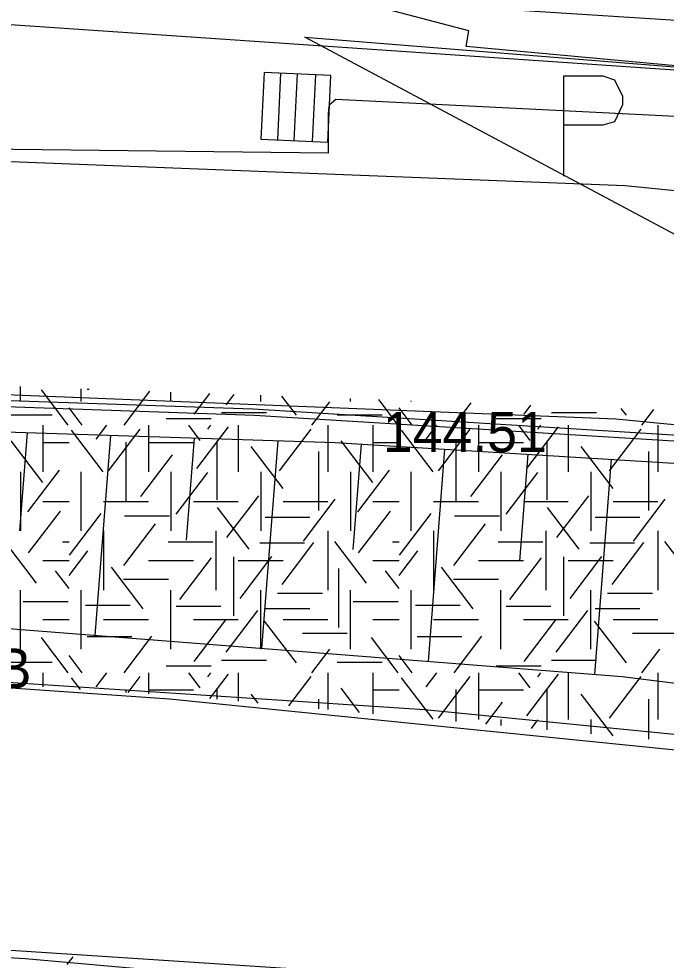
# Model space of a CAD drawing. Extents: x 419101 to 420177, y 4451541 to 4452254.
# Drawn here: x 420007.59 to 420026.97, y 4452082.47 to 4452110.65 of the extents above; entities that cross this region are included whole.
import ezdxf

# ---------------------------------------------------------------- set-up
doc = ezdxf.new("R2010")
doc.units = 0
for name, color, linetype in [('2_KADASTRO', 7, 'Continuous'), ('3_HALİHAZIR', 7, 'Continuous'), ('Level 10', 7, 'Continuous'), ('Level 41', 7, 'Continuous'), ('Level 62', 7, 'Continuous')]:
    doc.layers.add(name, color=color, linetype=linetype)

msp = doc.modelspace()

# ---------------------------------------------------------------- linework, layer by layer
at = {"layer": '2_KADASTRO'}
for points in [[(420021.47, 4452110.97), (420021.52, 4452111.18), (420024.668, 4452122.193), (420028.26, 4452121.23), (420035.252, 4452119.258), (420032.76, 4452110.25)], [(420016.156, 4452110.106), (420046.239, 4452107.692), (420041.225, 4452096.736)]]:
    msp.add_lwpolyline(points, close=True, dxfattribs=at)
at = {"layer": '3_HALİHAZIR'}
for p, q in [((420014.934, 4452109.052), (420014.84, 4452107.054)), ((420014.934, 4452109.052), (420014.84, 4452107.054)), ((420016.932, 4452108.958), (420014.934, 4452109.052)), ((420016.932, 4452108.958), (420014.934, 4452109.052)), ((420015.344, 4452107.031), (420015.439, 4452109.028)), ((420015.839, 4452107.007), (420015.933, 4452109.005)), ((420016.386, 4452106.981), (420016.48, 4452108.979)), ((420016.838, 4452106.96), (420016.932, 4452108.958)), ((420016.838, 4452106.96), (420016.932, 4452108.958)), ((420014.84, 4452107.054), (420016.838, 4452106.96)), ((420014.84, 4452107.054), (420016.838, 4452106.96)), ((420007.837, 4452098.266), (420007.608, 4452095.326)), ((420010.339, 4452098.185), (420009.871, 4452092.19)), ((420012.84, 4452098.104), (420012.602, 4452095.05)), ((420015.341, 4452098.023), (420014.856, 4452091.802)), ((420017.841, 4452097.92), (420017.595, 4452094.764)), ((420020.337, 4452097.769), (420019.841, 4452091.413)), ((420022.833, 4452097.618), (420022.583, 4452094.418)), ((420025.328, 4452097.467), (420024.826, 4452091.024))]:
    msp.add_line(p, q, dxfattribs=at)
msp.add_lwpolyline([(420011.55, 4452112.797), (420014.853, 4452124.851), (420032.392, 4452119.853), (420032.47, 4452120.109), (420035.251, 4452119.279), (420034.283, 4452116.002), (420033.547, 4452113.511), (420032.346, 4452108.778), (420020.98, 4452109.828), (420021.06, 4452110.292)], close=True, dxfattribs=at)
for points in [[(420023.904, 4452108.947), (420025.074, 4452108.947)], [(420023.904, 4452105.947), (420023.904, 4452108.947)], [(420025.074, 4452108.947), (420025.424, 4452108.827), (420025.664, 4452108.337), (420025.664, 4452108.077), (420025.424, 4452107.567), (420025.074, 4452107.467)], [(420072.68, 4452101.567), (420063.155, 4452102.17), (420060.936, 4452102.44), (420060.283, 4452102.599), (420059.753, 4452102.833), (420059.414, 4452103.047), (420059.149, 4452103.304), (420058.985, 4452103.519), (420058.822, 4452103.797), (420058.748, 4452103.944), (420058.69, 4452104.195), (420058.574, 4452105.162), (420058.43, 4452105.199), (420046.673, 4452106.583), (420033.64, 4452107.412), (420017.086, 4452108.24), (420016.884, 4452108.071), (420016.874, 4452108.028), (420016.851, 4452107.831), (420016.855, 4452106.631), (420005.714, 4452106.763)], [(420025.074, 4452107.467), (420023.904, 4452107.467)], [(420074.562, 4452093.815), (420056.445, 4452095.651), (420041.154, 4452097.091), (420029.757, 4452098.034), (420014.6, 4452098.967), (419997.99, 4452099.54), (419988.081, 4452099.696), (419972.247, 4452099.258), (419956.029, 4452098.325)], [(419872.807, 4452088.615), (419884.787, 4452090.312), (419901.933, 4452092.492), (419920.003, 4452094.471), (419934.331, 4452096.004), (419945.199, 4452097.137), (419956.073, 4452098.149), (419972.291, 4452099.082), (419988.124, 4452099.52), (419998.034, 4452099.365), (420014.644, 4452098.792), (420029.801, 4452097.859), (420041.198, 4452096.916), (420056.489, 4452095.476), (420074.606, 4452093.64), (420093.088, 4452091.819), (420114.816, 4452089.516), (420134.895, 4452087.309), (420138.196, 4452086.996)], [(419876.583, 4452088.298), (419876.484, 4452089.01), (419898.195, 4452091.768), (419915.389, 4452093.343), (419938.462, 4452095.561), (419963.579, 4452097.771), (419977.902, 4452098.298), (419988.583, 4452098.629), (420002.852, 4452098.427), (420017.059, 4452097.968), (420032.6, 4452097.026), (420049.067, 4452095.362), (420068.803, 4452093.489), (420090.614, 4452091.194), (420111.027, 4452088.153), (420133.125, 4452083.94), (420141.392, 4452082.3)], [(420135.558, 4452071.647), (420107.421, 4452078.187), (420078.063, 4452083.68), (420048.348, 4452088.116), (420025.656, 4452090.959), (419994.642, 4452093.378), (419977.616, 4452093.999), (419955.737, 4452094.308), (419936.114, 4452093.681), (419909.921, 4452091.928), (419886.286, 4452089.425), (419876.583, 4452088.298)], [(419871.901, 4452087.295), (419899.944, 4452090.612), (419926.497, 4452092.357), (419954.629, 4452092.932), (419971.972, 4452092.507), (419994.113, 4452091.548), (420012.102, 4452090.301), (420038.431, 4452087.644), (420055.346, 4452085.5), (420080.464, 4452081.285), (420115.239, 4452073.432), (420134.059, 4452068.53)], [(419685.337, 4452041.692), (419721.116, 4452049.512), (419735.648, 4452052.343), (419765.479, 4452058.976), (419803.77, 4452068.263), (419832.047, 4452073.915), (419846.386, 4452076.213), (419872.445, 4452079.756), (419890.897, 4452081.604), (419918.22, 4452083.688), (419940.3, 4452084.348), (419964.834, 4452084.5), (419985.907, 4452083.744), (420007.786, 4452082.528), (420026.8, 4452080.84), (420043.753, 4452078.768), (420062.038, 4452076.118), (420071.621, 4452074.582), (420083.274, 4452072.498), (420096.362, 4452069.786), (420110.248, 4452066.758), (420131.153, 4452061.533)]]:
    msp.add_lwpolyline(points, dxfattribs=at)
at = {"layer": 'Level 10'}
msp.add_lwpolyline([(420065.245, 4452152.359), (419997.178, 4452171.149), (419987.722, 4452111.832), (420046.839, 4452107.791)], close=True, dxfattribs=at)
at = {"layer": 'Level 41'}
for p, q in [((420007.639, 4452099.196), (420007.639, 4452099.644)), ((420009.069, 4452098.487), (420008.267, 4452099.543)), ((420009.46, 4452099.196), (420009.46, 4452099.578)), ((420009.637, 4452099.569), (420009.701, 4452099.569)), ((420010.745, 4452098.487), (420011.517, 4452099.503)), ((420012.146, 4452099.196), (420012.146, 4452099.48)), ((420012.836, 4452098.82), (420013.306, 4452099.438)), ((420013.796, 4452099.099), (420014.034, 4452099.412)), ((420014.832, 4452099.196), (420014.832, 4452099.383)), ((420015.899, 4452098.785), (420015.462, 4452099.36)), ((420016.365, 4452098.487), (420016.902, 4452099.193)), ((420017.518, 4452099.196), (420017.518, 4452099.285)), ((420018.948, 4452098.487), (420018.365, 4452099.255)), ((420019.339, 4452099.196), (420019.339, 4452099.219)), ((420020.624, 4452098.487), (420021.131, 4452099.154)), ((420022.715, 4452098.82), (420022.92, 4452099.09)), ((420009.492, 4452098.487), (420009.098, 4452099.005)), ((420013.659, 4452098.868), (420015.002, 4452098.868)), ((420019.371, 4452098.487), (420018.977, 4452099.005)), ((420023.538, 4452098.868), (420024.881, 4452098.868)), ((420025.778, 4452098.785), (420025.621, 4452098.992)), ((420026.244, 4452098.487), (420026.601, 4452098.956)), ((420007.242, 4452098.799), (420008.585, 4452098.799)), ((420012.007, 4452098.693), (420013.35, 4452098.693)), ((420017.121, 4452098.799), (420018.464, 4452098.799)), ((420021.886, 4452098.693), (420023.229, 4452098.693)), ((420008.31, 4452098.487), (420008.31, 4452097.089)), ((420008.31, 4452098.487), (420008.31, 4452097.089)), ((420010.119, 4452097.089), (420009.17, 4452098.339)), ((420009.908, 4452098.07), (420010.225, 4452098.487)), ((420010.279, 4452097.124), (420011.228, 4452098.374)), ((420011.474, 4452098.487), (420011.474, 4452097.089)), ((420013.023, 4452098.035), (420012.679, 4452098.487)), ((420012.916, 4452097.193), (420013.866, 4452098.443)), ((420013.249, 4452098.367), (420013.34, 4452098.487)), ((420014.16, 4452098.487), (420014.16, 4452097.089)), ((420015.393, 4452097.124), (420016.342, 4452098.374)), ((420016.846, 4452098.487), (420016.846, 4452097.089)), ((420018.189, 4452098.487), (420018.189, 4452097.089)), ((420018.189, 4452098.487), (420018.189, 4452097.089)), ((420019.998, 4452097.089), (420019.049, 4452098.339)), ((420019.787, 4452098.07), (420020.104, 4452098.487)), ((420020.158, 4452097.124), (420021.107, 4452098.374)), ((420021.353, 4452098.487), (420021.353, 4452097.089)), ((420022.902, 4452098.035), (420022.558, 4452098.487)), ((420022.795, 4452097.193), (420023.745, 4452098.443)), ((420023.128, 4452098.367), (420023.219, 4452098.487)), ((420024.039, 4452098.487), (420024.039, 4452097.089)), ((420025.272, 4452097.124), (420026.221, 4452098.374)), ((420026.725, 4452098.487), (420026.725, 4452097.089)), ((420008.311, 4452096.773), (420007.362, 4452098.022)), ((420008.31, 4452097.973), (420009.098, 4452097.973)), ((420010.799, 4452097.985), (420010.799, 4452096.218)), ((420011.474, 4452097.973), (420012.817, 4452097.973)), ((420013.516, 4452098.02), (420013.516, 4452096.253)), ((420018.19, 4452096.773), (420017.241, 4452098.022)), ((420018.189, 4452097.973), (420018.977, 4452097.973)), ((420020.678, 4452097.985), (420020.678, 4452096.218)), ((420021.353, 4452097.973), (420022.696, 4452097.973)), ((420023.395, 4452098.02), (420023.395, 4452096.253)), ((420015.5, 4452096.598), (420014.551, 4452097.847)), ((420016.564, 4452097.699), (420016.564, 4452095.932)), ((420025.379, 4452096.598), (420024.43, 4452097.847)), ((420026.443, 4452097.699), (420026.443, 4452095.932)), ((420011.239, 4452096.352), (420012.188, 4452097.602)), ((420021.118, 4452096.352), (420022.067, 4452097.602)), ((420007.859, 4452095.896), (420008.808, 4452097.146)), ((420017.738, 4452095.896), (420018.687, 4452097.146)), ((420007.639, 4452097.089), (420007.639, 4452095.322)), ((420007.639, 4452097.089), (420007.639, 4452095.322)), ((420009.46, 4452095.322), (420009.46, 4452097.089)), ((420012.146, 4452097.089), (420012.146, 4452095.322)), ((420012.305, 4452095.827), (420013.254, 4452097.077)), ((420014.832, 4452097.089), (420014.832, 4452095.322)), ((420017.518, 4452097.089), (420017.518, 4452095.322)), ((420017.518, 4452097.089), (420017.518, 4452095.322)), ((420019.339, 4452095.322), (420019.339, 4452097.089)), ((420022.025, 4452097.089), (420022.025, 4452095.322)), ((420022.184, 4452095.827), (420023.133, 4452097.077)), ((420024.711, 4452097.089), (420024.711, 4452095.322)), ((420013.822, 4452095.126), (420014.773, 4452096.375)), ((420023.701, 4452095.126), (420024.652, 4452096.375)), ((420008.31, 4452096.205), (420009.098, 4452096.205)), ((420010.131, 4452096.205), (420011.474, 4452096.205)), ((420012.817, 4452096.205), (420014.16, 4452096.205)), ((420014.488, 4452094.776), (420013.538, 4452096.025)), ((420015.503, 4452096.205), (420016.846, 4452096.205)), ((420016.113, 4452095.021), (420017.062, 4452096.271)), ((420018.189, 4452096.205), (420018.977, 4452096.205)), ((420020.01, 4452096.205), (420021.353, 4452096.205)), ((420022.696, 4452096.205), (420024.039, 4452096.205)), ((420024.367, 4452094.776), (420023.417, 4452096.025)), ((420025.382, 4452096.205), (420026.725, 4452096.205)), ((420025.992, 4452095.021), (420026.941, 4452096.271)), ((420007.885, 4452094.67), (420008.835, 4452095.919)), ((420009.108, 4452094.601), (420010.057, 4452095.85)), ((420010.755, 4452095.771), (420012.098, 4452095.771)), ((420014.963, 4452095.735), (420016.306, 4452095.735)), ((420017.764, 4452094.67), (420018.714, 4452095.919)), ((420018.987, 4452094.601), (420019.936, 4452095.85)), ((420020.634, 4452095.771), (420021.977, 4452095.771)), ((420024.842, 4452095.735), (420026.185, 4452095.735)), ((420010.733, 4452094.284), (420011.682, 4452095.534)), ((420020.612, 4452094.284), (420021.561, 4452095.534)), ((420010.131, 4452095.322), (420010.131, 4452093.555)), ((420013.489, 4452095.322), (420013.489, 4452093.555)), ((420016.846, 4452095.322), (420016.846, 4452093.555)), ((420020.01, 4452095.322), (420020.01, 4452093.555)), ((420023.368, 4452095.322), (420023.368, 4452093.555)), ((420026.725, 4452095.322), (420026.725, 4452093.555)), ((420008.124, 4452093.758), (420007.175, 4452095.007)), ((420008.894, 4452094.998), (420009.098, 4452094.998)), ((420012.061, 4452094.998), (420013.404, 4452094.998)), ((420014.803, 4452094.965), (420016.146, 4452094.965)), ((420015.473, 4452093.724), (420016.423, 4452094.974)), ((420018.003, 4452093.758), (420017.054, 4452095.007)), ((420018.773, 4452094.998), (420018.977, 4452094.998)), ((420021.94, 4452094.998), (420023.283, 4452094.998)), ((420024.682, 4452094.965), (420026.025, 4452094.965)), ((420025.352, 4452093.724), (420026.302, 4452094.974)), ((420027.882, 4452093.758), (420026.933, 4452095.007)), ((420009.098, 4452093.992), (420009.657, 4452094.728)), ((420018.977, 4452093.992), (420019.536, 4452094.728)), ((420008.31, 4452094.438), (420009.098, 4452094.438)), ((420011.474, 4452094.438), (420012.817, 4452094.438)), ((420012.41, 4452093.268), (420013.36, 4452094.518)), ((420014.021, 4452094.55), (420014.021, 4452092.782)), ((420014.16, 4452094.438), (420015.503, 4452094.438)), ((420014.221, 4452093.304), (420015.17, 4452094.553)), ((420018.189, 4452094.438), (420018.977, 4452094.438)), ((420021.353, 4452094.438), (420022.696, 4452094.438)), ((420022.289, 4452093.268), (420023.239, 4452094.518)), ((420023.9, 4452094.55), (420023.9, 4452092.782)), ((420024.039, 4452094.438), (420025.382, 4452094.438)), ((420024.1, 4452093.304), (420025.049, 4452094.553)), ((420009.098, 4452093.598), (420008.692, 4452094.132)), ((420011.318, 4452092.987), (420010.369, 4452094.237)), ((420017.164, 4452094.2), (420017.164, 4452092.432)), ((420018.977, 4452093.598), (420018.571, 4452094.132)), ((420021.197, 4452092.987), (420020.248, 4452094.237)), ((420010.728, 4452093.878), (420012.071, 4452093.878)), ((420020.607, 4452093.878), (420021.95, 4452093.878)), ((420007.639, 4452091.787), (420007.639, 4452093.555)), ((420009.46, 4452091.787), (420009.46, 4452093.555)), ((420012.146, 4452091.787), (420012.146, 4452093.555)), ((420014.832, 4452091.787), (420014.832, 4452093.555)), ((420015.337, 4452093.457), (420016.68, 4452093.457)), ((420017.518, 4452091.787), (420017.518, 4452093.555)), ((420019.339, 4452091.787), (420019.339, 4452093.555)), ((420022.025, 4452091.787), (420022.025, 4452093.555)), ((420024.711, 4452091.787), (420024.711, 4452093.555)), ((420025.216, 4452093.457), (420026.559, 4452093.457)), ((420007.721, 4452093.212), (420009.064, 4452093.212)), ((420017.6, 4452093.212), (420018.943, 4452093.212)), ((420009.583, 4452093.106), (420010.926, 4452093.106)), ((420012.3, 4452093.072), (420013.643, 4452093.072)), ((420013.796, 4452091.69), (420014.745, 4452092.94)), ((420014.963, 4452093.001), (420016.306, 4452093.001)), ((420019.462, 4452093.106), (420020.805, 4452093.106)), ((420022.179, 4452093.072), (420023.522, 4452093.072)), ((420023.675, 4452091.69), (420024.624, 4452092.94)), ((420024.842, 4452093.001), (420026.185, 4452093.001)), ((420008.31, 4452092.671), (420009.098, 4452092.671)), ((420010.131, 4452092.671), (420011.474, 4452092.671)), ((420012.817, 4452092.671), (420014.16, 4452092.671)), ((420012.836, 4452091.411), (420013.785, 4452092.66)), ((420015.899, 4452091.376), (420014.949, 4452092.625)), ((420015.503, 4452092.671), (420016.846, 4452092.671)), ((420018.189, 4452092.671), (420018.977, 4452092.671)), ((420020.01, 4452092.671), (420021.353, 4452092.671)), ((420022.696, 4452092.671), (420024.039, 4452092.671)), ((420022.715, 4452091.411), (420023.664, 4452092.66)), ((420025.778, 4452091.376), (420024.828, 4452092.625)), ((420025.382, 4452092.671), (420026.725, 4452092.671)), ((420009.069, 4452091.078), (420008.267, 4452092.134)), ((420009.637, 4452092.16), (420010.979, 4452092.16)), ((420010.745, 4452091.078), (420011.574, 4452092.169)), ((420016.082, 4452092.264), (420017.425, 4452092.264)), ((420018.948, 4452091.078), (420018.146, 4452092.134)), ((420019.516, 4452092.16), (420020.858, 4452092.16)), ((420020.624, 4452091.078), (420021.453, 4452092.169)), ((420025.961, 4452092.264), (420027.304, 4452092.264)), ((420016.365, 4452091.078), (420016.902, 4452091.784)), ((420026.244, 4452091.078), (420026.781, 4452091.784)), ((420009.492, 4452091.078), (420009.098, 4452091.596)), ((420019.371, 4452091.078), (420018.977, 4452091.596)), ((420007.242, 4452091.39), (420008.585, 4452091.39)), ((420012.007, 4452091.284), (420013.35, 4452091.284)), ((420013.659, 4452091.459), (420015.002, 4452091.459)), ((420017.121, 4452091.39), (420018.464, 4452091.39)), ((420021.886, 4452091.284), (420023.229, 4452091.284)), ((420023.538, 4452091.459), (420024.881, 4452091.459)), ((420008.31, 4452091.078), (420008.31, 4452090.654)), ((420008.31, 4452091.078), (420008.31, 4452090.654)), ((420009.437, 4452090.578), (420009.17, 4452090.93)), ((420009.908, 4452090.661), (420010.225, 4452091.078)), ((420010.862, 4452090.483), (420011.228, 4452090.965)), ((420011.474, 4452091.078), (420011.474, 4452090.442)), ((420013.023, 4452090.626), (420012.679, 4452091.078)), ((420013.249, 4452090.958), (420013.34, 4452091.078)), ((420013.31, 4452090.303), (420013.866, 4452091.034)), ((420014.16, 4452091.078), (420014.16, 4452090.224)), ((420015.673, 4452090.084), (420016.342, 4452090.965)), ((420016.846, 4452091.078), (420016.846, 4452089.976)), ((420018.189, 4452091.078), (420018.189, 4452089.852)), ((420018.189, 4452091.078), (420018.189, 4452089.852)), ((420019.994, 4452089.685), (420019.049, 4452090.93)), ((420019.787, 4452090.661), (420020.104, 4452091.078)), ((420020.158, 4452089.715), (420021.107, 4452090.965)), ((420021.353, 4452091.078), (420021.353, 4452089.68)), ((420022.902, 4452090.626), (420022.558, 4452091.078)), ((420022.795, 4452089.784), (420023.745, 4452091.034)), ((420023.128, 4452090.958), (420023.219, 4452091.078)), ((420024.039, 4452091.078), (420024.039, 4452089.68)), ((420025.272, 4452089.715), (420026.221, 4452090.965)), ((420026.725, 4452091.078), (420026.725, 4452089.68)), ((420010.799, 4452090.576), (420010.799, 4452090.487)), ((420011.474, 4452090.564), (420012.817, 4452090.564)), ((420013.516, 4452090.611), (420013.516, 4452090.284)), ((420014.755, 4452090.169), (420014.551, 4452090.438)), ((420017.791, 4452089.889), (420017.241, 4452090.613)), ((420018.189, 4452090.564), (420018.977, 4452090.564)), ((420020.678, 4452090.576), (420020.678, 4452089.622)), ((420021.353, 4452090.564), (420022.696, 4452090.564)), ((420023.395, 4452090.611), (420023.395, 4452089.371)), ((420025.379, 4452089.189), (420024.43, 4452090.438)), ((420016.564, 4452090.29), (420016.564, 4452090.002)), ((420021.571, 4452089.539), (420022.067, 4452090.193)), ((420026.443, 4452090.29), (420026.443, 4452089.089)), ((420022.025, 4452089.68), (420022.025, 4452089.498)), ((420022.939, 4452089.413), (420023.133, 4452089.668)), ((420024.711, 4452089.68), (420024.711, 4452089.249)), ((420009.036, 4452082.339), (420009.214, 4452082.573))]:
    msp.add_line(p, q, dxfattribs=at)
at = {"layer": 'Level 62'}
for p, q in [((420025.464, 4452098.671), (419991.051, 4452100.038)), ((420089.004, 4452092.318), (420025.464, 4452098.671)), ((420019.736, 4452089.966), (419978.903, 4452092.641)), ((420045.378, 4452087.431), (420019.736, 4452089.966))]:
    msp.add_line(p, q, dxfattribs=at)
for points in [[(419778.559, 4452073.442), (419871.018, 4452094.011), (419927.586, 4452102.757), (419954.258, 4452105.395), (419990.737, 4452107.031), (420025.741, 4452105.666), (420096.573, 4452098.597), (420139.444, 4452096.916)], [(420044.147, 4452079.514), (420019.09, 4452081.991), (419978.38, 4452084.658), (419925.866, 4452084.271), (419901.987, 4452083.137), (419855.505, 4452078.181), (419817.002, 4452071.695), (419774.097, 4452062.15)]]:
    msp.add_lwpolyline(points, dxfattribs=at)

# ---------------------------------------------------------------- texts
at = {"layer": '3_HALİHAZIR'}
msp.add_text('144.51 ', height=1.2, rotation=359.9979, dxfattribs=at).set_placement((420018.49, 4452097.685))
msp.add_text('B', height=1.2, dxfattribs=at).set_placement((420006.9, 4452090.609))

doc.saveas('drawing.dxf')
